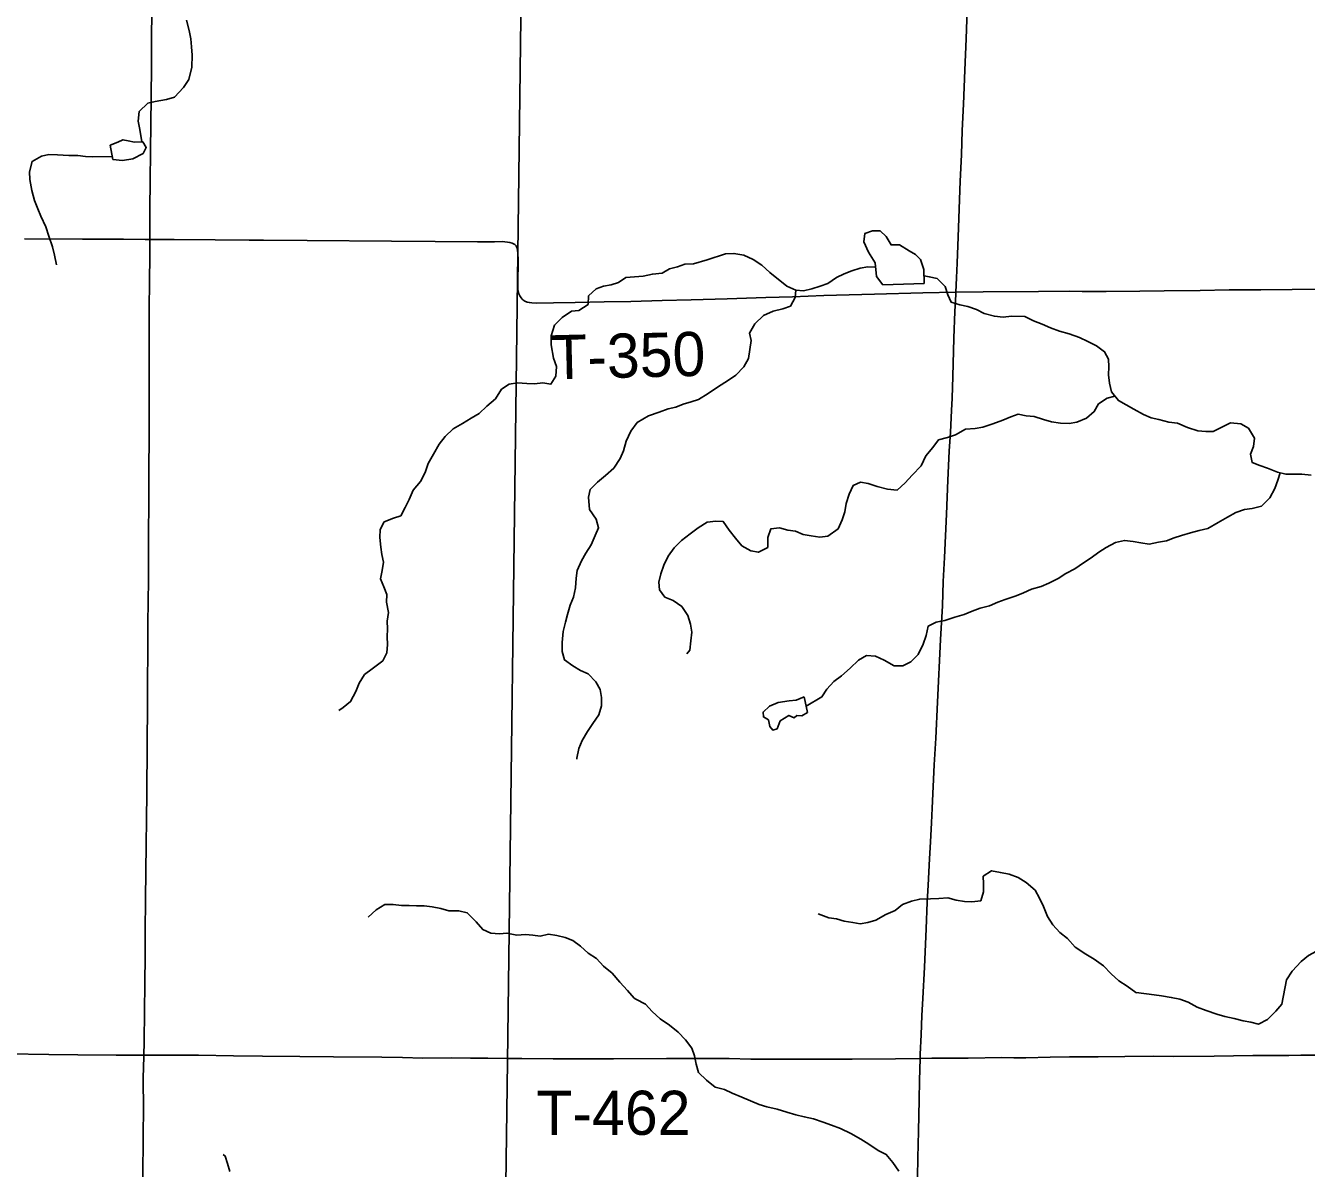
# Model space of a CAD drawing. Extents: x 1874609 to 2204689, y 815661 to 1281160.
# Drawn here: x 2028222 to 2036928, y 1091729 to 1099497 of the extents above; entities that cross this region are included whole.
import ezdxf

# ---------------------------------------------------------------- set-up
doc = ezdxf.new("R2010")
doc.units = 0
for name, color, linetype in [('GM_X_County_Road', 7, 'Continuous'), ('GM_X_Minor_Lake', 7, 'Continuous'), ('GM_X_Minor_River', 7, 'Continuous'), ('GM_X_Township', 7, 'Continuous'), ('GM_X_Township_Road', 7, 'Continuous'), ('GM_X_Township_Road_Text', 7, 'Continuous')]:
    doc.layers.add(name, color=color, linetype=linetype)

msp = doc.modelspace()

# ---------------------------------------------------------------- linework, layer by layer
at = {"layer": 'GM_X_County_Road'}
for points in [[(2034545.8, 1097683.8), (2034550.6, 1097783), (2034553.8, 1097881.4), (2034560.5, 1098061.7), (2034574.3, 1098438.9), (2034582.6, 1098619.2), (2034588.9, 1098783.3), (2034597.6, 1098963.5), (2034606.2, 1099193.1), (2034615.4, 1099406.2), (2034623, 1099603)], [(2034302.5, 1092476.9), (2034303.4, 1092505.9), (2034309.1, 1092637), (2034314.8, 1092768.1), (2034319.8, 1092882.9), (2034331.8, 1093095.8), (2034343.4, 1093358.1), (2034350.7, 1093538.5), (2034356.3, 1093653.3), (2034366.6, 1093833.3), (2034373.8, 1093947.9), (2034380.4, 1094078.9), (2034383.6, 1094177.3), (2034398.4, 1094472.4), (2034408.4, 1094652.6), (2034421, 1094898.4), (2034442, 1095324.5), (2034453.5, 1095553.9), (2034460, 1095717.9), (2034467.5, 1095881.7), (2034480.7, 1096176.7), (2034490.6, 1096406.2), (2034500.3, 1096603), (2034508.5, 1096734), (2034516.8, 1096881.3), (2034519.9, 1096963.3), (2034524.9, 1097110.7), (2034530.7, 1097373.2), (2034538.5, 1097553.7), (2034545.1, 1097668.4), (2034545.8, 1097683.8)], [(2034256, 1090267.1), (2034256.4, 1090309.2), (2034257.4, 1090440), (2034258.4, 1090587.7), (2034258.5, 1090735.4), (2034260.2, 1090850.3), (2034265.2, 1090981.4), (2034267.8, 1091047), (2034273.8, 1091210.9), (2034278.9, 1091358.4), (2034281, 1091456.6), (2034282.9, 1091587.7), (2034283.8, 1091669.7), (2034285.8, 1091801), (2034290.8, 1091981.2), (2034295, 1092194.1), (2034297.9, 1092325.4), (2034302.5, 1092476.9)]]:
    msp.add_lwpolyline(points, dxfattribs=at)
at = {"layer": 'GM_X_Minor_Lake'}
for points in [[(2028815.6, 1098587.1), (2028881.8, 1098580.9), (2028952, 1098590.8), (2029020.2, 1098626.8), (2029042.3, 1098668.9), (2029018.4, 1098707), (2028962.2, 1098705.1), (2028920.1, 1098713.2), (2028884, 1098721.3), (2028847.9, 1098705.3), (2028795.8, 1098683.3)], [(2028795.8, 1098683.3), (2028815.6, 1098587.1)], [(2034329.8, 1097743.9), (2034328.5, 1097838.1), (2034304.9, 1097906.4), (2034271.1, 1097940.7), (2034227.2, 1097965.1), (2034161.4, 1098005.7), (2034105.3, 1098006.2), (2034071.7, 1098062.5), (2034029.9, 1098100.9), (2033977.8, 1098101.3), (2033927.6, 1098083.7), (2033919.2, 1098027.6), (2033950.7, 1097957.2), (2033996.3, 1097884.7), (2034005.6, 1097790.5), (2034049.3, 1097734)], [(2034049.3, 1097734), (2034329.8, 1097743.9)], [(2033514.3, 1094934.2), (2033460.1, 1094912.5), (2033412, 1094906.9), (2033337.8, 1094895.4), (2033279.5, 1094871.8), (2033235.1, 1094830.1), (2033236.9, 1094798), (2033272.8, 1094777.7), (2033280.5, 1094731.6), (2033302.3, 1094707.3), (2033330.5, 1094717.1), (2033350.9, 1094771.1), (2033410.2, 1094807.8), (2033447.2, 1094790.4), (2033463.3, 1094806.3), (2033499.4, 1094804), (2033537.6, 1094827.8)], [(2033537.6, 1094827.8), (2033514.3, 1094934.2)]]:
    msp.add_lwpolyline(points, dxfattribs=at)
at = {"layer": 'GM_X_Minor_River'}
for points in [[(2029314.7, 1099534.7), (2029334.6, 1099464.5), (2029344.6, 1099406.3), (2029350.5, 1099352.1), (2029354.4, 1099296), (2029352.2, 1099213.8), (2029332, 1099129.6), (2029295.8, 1099075.5), (2029233.5, 1099011.4), (2029179.3, 1098993.5), (2029103.1, 1098981.6), (2029053, 1098969.6), (2028994.7, 1098913.6), (2028986.6, 1098847.4), (2028998.5, 1098791.3), (2029013.1, 1098706.8)], [(2028811.3, 1098608.1), (2028679.3, 1098605.3), (2028629.2, 1098607.4), (2028577.1, 1098613.5), (2028514.9, 1098613.7), (2028438.7, 1098617.8), (2028380.6, 1098619.9), (2028330.5, 1098610), (2028266.2, 1098574), (2028248, 1098501.8), (2028249.9, 1098451.7), (2028263.8, 1098375.5), (2028283.7, 1098307.2), (2028305.7, 1098251.1), (2028325.6, 1098200.9), (2028359.6, 1098128.6), (2028379.5, 1098066.5), (2028405.4, 1097992.2), (2028419.3, 1097936.1), (2028433.2, 1097869.8)], [(2033999.4, 1097853.7), (2033948, 1097857.1), (2033893.8, 1097847.5), (2033837.6, 1097829.8), (2033785.4, 1097810.2), (2033733.1, 1097784.6), (2033674.7, 1097742.9), (2033622.5, 1097725.3), (2033566.3, 1097707.7), (2033510.1, 1097694.1), (2033458.1, 1097698.5), (2033396.1, 1097725), (2033280.6, 1097818.1), (2033226.9, 1097868.6), (2033167.1, 1097907.2), (2033103.2, 1097935.7), (2033037.1, 1097948.3), (2032979, 1097944.7), (2032854.5, 1097905.6), (2032762.2, 1097878.3), (2032704.1, 1097874.7), (2032653.9, 1097857.1), (2032599.7, 1097843.4), (2032549.4, 1097813.8), (2032483.2, 1097808.3), (2032421, 1097794.7), (2032360.9, 1097789.2), (2032302.8, 1097785.6), (2032252.4, 1097749.9), (2032202.2, 1097734.3), (2032150.1, 1097724.7), (2032099.9, 1097707), (2032049.4, 1097659.3), (2032045, 1097601.2), (2031982.6, 1097559.6), (2031932.5, 1097556), (2031870.1, 1097512.4), (2031817.6, 1097460.7), (2031795.1, 1097388.7), (2031794.6, 1097326.6), (2031810, 1097236.2), (2031831.6, 1097179.9), (2031827.2, 1097113.8), (2031792.7, 1097060), (2031738.7, 1097068.4), (2031680.5, 1097060.9), (2031628.5, 1097063.3), (2031566.4, 1097067.8), (2031508.3, 1097060.2), (2031455.9, 1097024.5), (2031415.4, 1096960.7), (2031356.9, 1096909), (2031304.5, 1096859.3), (2031250.2, 1096827.7), (2031191.8, 1096792.1), (2031129.4, 1096756.5), (2031073, 1096702.8), (2031032.5, 1096651), (2030994, 1096583.1), (2030957.5, 1096521.3), (2030937, 1096459.3), (2030906.5, 1096397.4), (2030856, 1096339.7), (2030829.5, 1096275.8), (2030803.1, 1096221.8), (2030772.6, 1096164), (2030722.4, 1096148.3), (2030660.1, 1096122.7), (2030631.7, 1096070.8), (2030629.3, 1096016.8), (2030636.9, 1095952.6), (2030644.5, 1095902.4), (2030654.2, 1095850.2), (2030645.7, 1095794.1), (2030635.3, 1095736.1), (2030657, 1095681.8), (2030676.6, 1095629.6), (2030676.2, 1095577.5), (2030687.8, 1095507.2), (2030679.3, 1095449.2), (2030681, 1095397), (2030680.6, 1095342.9), (2030682.2, 1095290.8), (2030677.8, 1095232.7), (2030649.3, 1095178.8), (2030576.8, 1095125.3), (2030526.5, 1095085.6), (2030490, 1095027.7), (2030467.6, 1094969.8), (2030431, 1094901.9), (2030380.6, 1094862.2), (2030350.4, 1094842.4)], [(2036960.8, 1096440.8), (2036896.8, 1096447.3), (2036788.6, 1096448.1), (2036730.6, 1096460.6), (2036664.7, 1096489.1), (2036610.7, 1096507.6), (2036558.8, 1096528.1), (2036549.2, 1096584.2), (2036567.6, 1096636.2), (2036576, 1096692.3), (2036534.4, 1096760.7), (2036482.5, 1096789.2), (2036412.5, 1096797.8), (2036344.1, 1096762.2), (2036293.9, 1096738.5), (2036243.8, 1096736.9), (2036189.7, 1096743.4), (2036119.8, 1096763.9), (2036051.9, 1096794.5), (2035993.8, 1096801), (2035925.8, 1096819.6), (2035873.8, 1096830), (2035819.9, 1096854.4), (2035756.1, 1096889), (2035702.2, 1096919.5), (2035650.3, 1096948), (2035602.6, 1097006.4), (2035589, 1097066.7), (2035583.4, 1097122.8), (2035585.8, 1097176.9), (2035582.2, 1097229.1), (2035556.5, 1097279.4), (2035500.7, 1097319.9), (2035442.8, 1097348.4), (2035386.9, 1097376.9), (2035315, 1097401.5), (2035249, 1097420.1), (2035189.1, 1097442.6), (2035131.2, 1097467.1), (2035073.2, 1097489.6), (2035013.4, 1097520.1), (2034923.2, 1097520.8), (2034867.1, 1097515.2), (2034807, 1097521.7), (2034737, 1097540.3), (2034685.1, 1097566.7), (2034627.2, 1097587.2), (2034573.2, 1097597.7), (2034513.2, 1097616.2), (2034491.5, 1097666.4), (2034471.9, 1097722.7), (2034418.2, 1097777.2), (2034364.2, 1097789.7), (2034329.1, 1097795.5)], [(2033458.1, 1097698.5), (2033453.7, 1097648.4), (2033421.2, 1097590.6), (2033369, 1097570.9), (2033302.8, 1097555.4), (2033238.5, 1097525.8), (2033178, 1097470.2), (2033143.4, 1097406.3), (2033155.1, 1097356.1), (2033144.6, 1097294.1), (2033136.2, 1097234), (2033103.7, 1097178.1), (2033049.2, 1097120.4), (2032992.9, 1097082.8), (2032932.5, 1097043.2), (2032862, 1096995.6), (2032795.6, 1096956), (2032745.4, 1096940.4), (2032691.2, 1096922.8), (2032641, 1096903.1), (2032588.8, 1096891.5), (2032528.6, 1096869.9), (2032456.3, 1096844.4), (2032379.8, 1096798.9), (2032335.3, 1096739.1), (2032304.8, 1096673.2), (2032286.3, 1096607.2), (2032263.9, 1096553.3), (2032221.3, 1096489.5), (2032164.9, 1096439.8), (2032110.5, 1096394.1), (2032060, 1096344.4), (2032047.6, 1096292.4), (2032055.1, 1096208.1), (2032100.6, 1096141.7), (2032116.3, 1096083.4), (2032093.8, 1096031.5), (2032065.3, 1095967.6), (2032030.9, 1095909.7), (2032000.4, 1095857.8), (2031971.9, 1095793.9), (2031965.5, 1095739.8), (2031959.1, 1095675.8), (2031946.6, 1095611.7), (2031924.2, 1095557.8), (2031905.7, 1095493.8), (2031891.3, 1095441.8), (2031876.8, 1095377.8), (2031870.3, 1095303.6), (2031869.8, 1095241.5), (2031885.4, 1095185.3), (2031941.2, 1095144.8), (2031993.1, 1095114.3), (2032047, 1095089.8), (2032098.7, 1095035.3), (2032128.4, 1094983), (2032136, 1094930.8), (2032135.6, 1094872.7), (2032119.1, 1094812.7), (2032078.7, 1094752.9), (2032042.2, 1094699), (2032005.7, 1094637.2), (2031983.3, 1094583.2), (2031968.8, 1094517.2), (2031968.7, 1094511.2)], [(2035626.1, 1096977.7), (2035574.3, 1096964.6), (2035515.9, 1096924.9), (2035485.5, 1096873.1), (2035433.1, 1096827.4), (2035366.8, 1096801.8), (2035316.6, 1096792.2), (2035256.6, 1096794.7), (2035196.5, 1096803.2), (2035140.5, 1096819.6), (2035078.6, 1096840.1), (2035022.5, 1096844.6), (2034968.5, 1096855), (2034918.3, 1096837.4), (2034864.1, 1096815.8), (2034795.8, 1096790.2), (2034729.5, 1096766.7), (2034677.3, 1096759.1), (2034611.2, 1096753.6), (2034542.8, 1096716), (2034488.6, 1096696.4), (2034428.4, 1096680.8), (2034387.9, 1096629), (2034341.4, 1096571.3), (2034308.9, 1096503.4), (2034248.3, 1096441.7), (2034201.9, 1096388), (2034145.4, 1096338.3), (2034081.4, 1096344.8), (2034009.4, 1096363.4), (2033949.4, 1096383.9), (2033897.4, 1096392.3), (2033847.2, 1096370.7), (2033820.7, 1096312.7), (2033800.2, 1096248.8), (2033791.8, 1096190.7), (2033773.4, 1096136.7), (2033744.9, 1096076.8), (2033674.4, 1096027.3), (2033620.3, 1096019.7), (2033562.2, 1096028.1), (2033508.2, 1096038.6), (2033454.3, 1096061), (2033402.3, 1096067.4), (2033346.3, 1096083.9), (2033288.1, 1096076.3), (2033267.7, 1096018.4), (2033267.2, 1095950.2), (2033202.9, 1095916.7), (2033150.8, 1095927.1), (2033091, 1095961.6), (2033047.3, 1096012.1), (2033003.6, 1096066.5), (2032964, 1096125), (2032913.9, 1096129.3), (2032855.8, 1096121.8), (2032793.4, 1096082.2), (2032739, 1096042.5), (2032680.6, 1095996.9), (2032630.1, 1095947.2), (2032589.7, 1095891.3), (2032561.2, 1095829.4), (2032540.7, 1095769.5), (2032526.3, 1095713.5), (2032529.9, 1095661.3), (2032567.6, 1095610.9), (2032623.5, 1095588.4), (2032683.3, 1095547.9), (2032723, 1095487.5), (2032740.6, 1095429.2), (2032750.2, 1095373), (2032743.8, 1095314.9), (2032737.3, 1095250.8), (2032717.1, 1095226.9)], [(2036749.2, 1096456.6), (2036734.2, 1096406.4), (2036713.8, 1096350.5), (2036679.3, 1096286.6), (2036622.8, 1096230.9), (2036560.5, 1096215.4), (2036506.4, 1096207.8), (2036448.2, 1096186.2), (2036391.8, 1096156.6), (2036327.5, 1096119), (2036259.1, 1096079.4), (2036198.9, 1096063.8), (2036140.7, 1096048.3), (2036078.4, 1096030.7), (2036028.2, 1096015.1), (2035978, 1095995.4), (2035923.8, 1095985.8), (2035859.6, 1095972.3), (2035801.6, 1095980.7), (2035749.6, 1095989.1), (2035691.5, 1095997.6), (2035629.4, 1095984.1), (2035567, 1095948.5), (2035516.7, 1095916.8), (2035464.3, 1095879.1), (2035414, 1095845.4), (2035353.6, 1095803.8), (2035293.3, 1095772.2), (2035241, 1095738.6), (2035176.6, 1095707), (2035124.4, 1095685.3), (2035060.1, 1095665.8), (2035005.9, 1095642.1), (2034955.6, 1095620.5), (2034881.3, 1095595), (2034831.1, 1095577.4), (2034774.8, 1095553.8), (2034710.6, 1095536.2), (2034656.4, 1095516.6), (2034602.1, 1095495), (2034537.9, 1095475.4), (2034469.6, 1095453.9), (2034411.5, 1095442.3), (2034357.2, 1095414.7), (2034342.7, 1095350.7), (2034324.2, 1095292.7), (2034289.7, 1095222.8), (2034239.2, 1095173.1), (2034184.9, 1095145.4), (2034126.9, 1095145.9), (2034057, 1095182.5), (2033999.1, 1095211), (2033939, 1095215.5), (2033882.7, 1095183.9), (2033826.2, 1095128.2), (2033767.8, 1095076.5), (2033715.4, 1095038.8), (2033669, 1094987.1), (2033634.5, 1094933.2), (2033528.2, 1094870.6)], [(2033609.9, 1093460.3), (2033681.8, 1093431.7), (2033733.9, 1093425.3), (2033785.8, 1093408.8), (2033845.9, 1093400.3), (2033895.9, 1093391.9), (2033946, 1093399.6), (2034002.2, 1093415.2), (2034068.6, 1093454.7), (2034132.9, 1093482.3), (2034183.3, 1093522), (2034243.6, 1093545.6), (2034299.8, 1093559.2), (2034371.9, 1093560.6), (2034430, 1093564.2), (2034490.1, 1093567.7), (2034548.1, 1093553.2), (2034604.1, 1093542.8), (2034654.2, 1093540.4), (2034714.4, 1093547.9), (2034732.8, 1093609.9), (2034733.2, 1093664.1), (2034731.6, 1093714.2), (2034787.9, 1093751.8), (2034848, 1093739.3), (2034908, 1093728.8), (2034967.9, 1093706.3), (2035023.8, 1093671.8), (2035083.5, 1093619.2), (2035113.1, 1093564.9), (2035140.8, 1093508.6), (2035168.4, 1093442.2), (2035204, 1093383.8), (2035251.7, 1093333.3), (2035303.5, 1093290.8), (2035357.2, 1093232.3), (2035428.9, 1093185.7), (2035484.8, 1093151.1), (2035548.6, 1093106.6), (2035600.3, 1093052.1), (2035654, 1093003.5), (2035709.8, 1092967), (2035767.6, 1092924.5), (2035775.6, 1092922.4)], [(2030550.7, 1093435.9), (2030605.1, 1093487.6), (2030663.5, 1093523.2), (2030719.6, 1093522.8), (2030777.6, 1093516.3), (2030829.7, 1093515.9), (2030879.8, 1093513.5), (2030931.9, 1093513.1), (2030985.9, 1093506.6), (2031043.9, 1093496.2), (2031099.9, 1093479.7), (2031168, 1093479.2), (2031224, 1093466.7), (2031283.7, 1093404.1), (2031329.4, 1093351.7), (2031383.3, 1093327.2), (2031443.3, 1093322.7), (2031493.5, 1093328.4), (2031561.5, 1093313.8), (2031619.6, 1093319.4), (2031669.7, 1093315), (2031719.7, 1093308.6), (2031775.9, 1093320.2), (2031833.9, 1093311.7), (2031889.9, 1093299.2), (2031941.9, 1093278.8), (2031993.7, 1093240.3), (2032045.4, 1093191.8), (2032103.2, 1093155.3), (2032150.9, 1093102.8), (2032208.7, 1093056.2), (2032262.3, 1092993.7), (2032314, 1092937.2), (2032357.7, 1092886.7), (2032369.7, 1092878.6)], [(2037150.2, 1093264.4), (2037128.3, 1093262.7), (2037064, 1093235.1), (2036995.7, 1093205.6), (2036943.4, 1093175.9), (2036893, 1093134.2), (2036832.4, 1093068.6), (2036791.9, 1093010.8), (2036761.4, 1092844.8)], [(2034157.7, 1091710.6), (2034115.9, 1091769.1), (2034072.2, 1091823.6), (2034018.2, 1091850), (2033954.3, 1091892.6), (2033898.4, 1091927.1), (2033832.5, 1091965.6), (2033760.5, 1092000.2), (2033700.6, 1092022.7), (2033642.6, 1092043.1), (2033576.6, 1092065.6), (2033514.5, 1092080.1), (2033458.5, 1092092.5), (2033396.5, 1092111), (2033330.5, 1092131.5), (2033260.5, 1092148), (2033208.4, 1092162.4), (2033148.5, 1092188.8), (2033090.5, 1092213.3), (2033024.5, 1092239.8), (2032972.6, 1092264.2), (2032908.5, 1092280.7), (2032850.7, 1092329.3), (2032796.9, 1092379.8), (2032781.2, 1092438.1), (2032769.4, 1092494.4), (2032751.7, 1092546.7), (2032707.9, 1092603.1), (2032658.1, 1092655.6), (2032598.2, 1092702.2), (2032536.4, 1092744.8), (2032480.5, 1092795.3), (2032436.7, 1092845.8), (2032369.7, 1092878.6)], [(2035770.5, 1092923.7), (2035893.1, 1092909.6), (2035943.1, 1092901.3), (2036009.2, 1092890.8), (2036067.2, 1092880.4), (2036125.2, 1092857.9), (2036185.1, 1092825.4), (2036247.1, 1092803), (2036319.1, 1092776.4), (2036373.1, 1092762), (2036437.1, 1092747.5), (2036499.2, 1092731.1), (2036551.2, 1092722.7), (2036603.2, 1092710.3), (2036663.5, 1092740), (2036719.9, 1092797.9), (2036761.4, 1092844.8)], [(2029609.8, 1091708), (2029594.1, 1091762.3), (2029578.3, 1091812.6), (2029564.3, 1091822.7)]]:
    msp.add_lwpolyline(points, dxfattribs=at)
at = {"layer": 'GM_X_Township'}
for points in [[(2027655.5, 1116790.3), (2029223.3, 1116749.1), (2030424.8, 1116717.5), (2031808.5, 1116642.9), (2031772.5, 1113851.8), (2031703.5, 1108491.5), (2031636.5, 1103280.2), (2031563.3, 1097592.5), (2031497.1, 1092453.4), (2031469.2, 1090284.8), (2031312.4, 1090288.5), (2029008.6, 1090282.9), (2028602.5, 1090282.9), (2025941.2, 1090282.5)], [(2058897.1, 1103160.5), (2058836.3, 1098647.8), (2058824.9, 1098214.6), (2058713.1, 1093964.4), (2058688.9, 1092990.4), (2058670.3, 1092145.5), (2058664.1, 1090110.4), (2057757.2, 1090101.6), (2056019.6, 1090082.1), (2050555.3, 1090094.1), (2045004, 1090142.5), (2044358.6, 1090147.7), (2041734.3, 1090194.5), (2039644.7, 1090210.2), (2036569.9, 1090263.1), (2034265, 1090277.1), (2031469.2, 1090284.8), (2031497.1, 1092453.4), (2031563.3, 1097592.5), (2031636.5, 1103280.2)]]:
    msp.add_lwpolyline(points, dxfattribs=at)
at = {"layer": 'GM_X_Township_Road'}
for points in [[(2029066.3, 1098042.7), (2029066.3, 1098065.5), (2029067.5, 1098246), (2029074.2, 1098836.5), (2029075.4, 1099000.6), (2029078.2, 1099230.2), (2029079, 1099361.4), (2029078.8, 1099443.4), (2029079.5, 1099558)], [(2028215.2, 1098047.2), (2028609.1, 1098045.9), (2028888.1, 1098044), (2029035.8, 1098042.6), (2029066.3, 1098042.7)], [(2029025.5, 1092498), (2029026.9, 1092587.1), (2029029.8, 1092800.4), (2029032.8, 1092980.8), (2029033.7, 1093177.6), (2029034.7, 1093341.7), (2029036.5, 1093554.9), (2029038.5, 1093751.8), (2029046, 1094276.7), (2029048.2, 1094604.7), (2029049.9, 1094883.4), (2029051.6, 1095047.4), (2029052.6, 1095227.9), (2029053, 1095326.3), (2029053.5, 1095441), (2029055.8, 1095572.2), (2029057.4, 1095736.1), (2029057.5, 1096015), (2029059.3, 1096277.5), (2029059.6, 1096474.3), (2029062.1, 1096704), (2029062.6, 1096917.3), (2029063, 1097245.3), (2029063.1, 1097409.4), (2029063.1, 1097557), (2029065.1, 1097770.3), (2029066.4, 1097917.9), (2029066.3, 1098042.7)], [(2029066.3, 1098042.7), (2029232.7, 1098043), (2029511.7, 1098041.2), (2029741.4, 1098039), (2029839.9, 1098038.7), (2030135.2, 1098035.8), (2030709.7, 1098031.8), (2031005.1, 1098029.2), (2031294.2, 1098027.5), (2031410.4, 1098027.5), (2031462.4, 1098028.5), (2031497.4, 1098025.3), (2031513.6, 1098022.8), (2031529.3, 1098018.1), (2031543.8, 1098010.4), (2031546.5, 1098007.8)], [(2031546.5, 1098007.8), (2031555.6, 1097999.1), (2031562.7, 1097984.5), (2031566.7, 1097968.5), (2031568.7, 1097952.3), (2031569.5, 1097903.1), (2031567.7, 1097738.9), (2031568.8, 1097706), (2031571, 1097689.7), (2031575, 1097673.8), (2031581.5, 1097658.8), (2031590.5, 1097645.2), (2031597.3, 1097638.3)], [(2031597.3, 1097638.3), (2031601.9, 1097633.6), (2031615.4, 1097624.4), (2031630.3, 1097617.9), (2031646.2, 1097613.8), (2031662.5, 1097611.6), (2031695.4, 1097610.3), (2031810.3, 1097611.7), (2031957.9, 1097614.7), (2032154.8, 1097618.7), (2032335.3, 1097622.3), (2032548.6, 1097628.9), (2032745.5, 1097633.6), (2032991.6, 1097639), (2033253.9, 1097647.8), (2033434.3, 1097654.2), (2033647.5, 1097661.9), (2033992.1, 1097670.6), (2034320.2, 1097679.2), (2034545.8, 1097683.8)], [(2034545.8, 1097683.8), (2034549.9, 1097683.9), (2034730.4, 1097687.1), (2035107.9, 1097689.4), (2035321.2, 1097691.3), (2035403, 1097690.2), (2035567, 1097690), (2035796.8, 1097692), (2035960.9, 1097694.1), (2036207, 1097696.9), (2036403.9, 1097699.8), (2036617.3, 1097701.8), (2036830.5, 1097703.7), (2036994.6, 1097704.7)], [(2028100.4, 1092507), (2028379.3, 1092502.3), (2028576.2, 1092500.1), (2028838.7, 1092497.7), (2029002.6, 1092497.9), (2029025.5, 1092498)], [(2029001.5, 1090274.9), (2029002.7, 1090307.4), (2029003.4, 1090323.8), (2029004.8, 1090422.1), (2029006.4, 1090586.1), (2029007.9, 1090717.3), (2029009.4, 1090848.5), (2029011, 1090979.8), (2029012.9, 1091209.4), (2029016.5, 1091471.9), (2029019.1, 1091652.3), (2029022.2, 1091963.9), (2029022.5, 1092127.9), (2029021.6, 1092341.2), (2029025.3, 1092488.7), (2029025.5, 1092498)], [(2029025.5, 1092498), (2029183.1, 1092499), (2029396.3, 1092497.8), (2029635.9, 1092493.6), (2029833.2, 1092492), (2030085.2, 1092490.3), (2030314.9, 1092488), (2030643, 1092484), (2030783.3, 1092483.7), (2030923, 1092478.8), (2031118.6, 1092480), (2031245.2, 1092478.7), (2031364.2, 1092477.7), (2031498.5, 1092475.8)], [(2034302.5, 1092476.9), (2034382, 1092478.2), (2034628.1, 1092479.1), (2034857.7, 1092481.7), (2034939.6, 1092480.1), (2035021.6, 1092480.2), (2035185.5, 1092485.3), (2035316.7, 1092486.4), (2035513.6, 1092488.1), (2035693.7, 1092489.2), (2035890.7, 1092491.5), (2036025.5, 1092489.8), (2036301.6, 1092491.4), (2036563.1, 1092495.4), (2036809.2, 1092497.1), (2036891.2, 1092498.2), (2037005.9, 1092499.5), (2037094.6, 1092500.5)], [(2031498.5, 1092475.8), (2031554.3, 1092475.8), (2031594.2, 1092475.9), (2031807.4, 1092474.2), (2032217.4, 1092473.6), (2032578.2, 1092475.4), (2032709.4, 1092476), (2033004.8, 1092475.1), (2033152.4, 1092471.9), (2033316.3, 1092471), (2033398.3, 1092471.1), (2033545.9, 1092471.4), (2033627.9, 1092471.2), (2033840.9, 1092470.5), (2034135.9, 1092474.1), (2034302.5, 1092476.9)]]:
    msp.add_lwpolyline(points, dxfattribs=at)

# ---------------------------------------------------------------- texts
at = {"layer": 'GM_X_Township_Road_Text'}
for s, rotation, p in [('T-350', 1.38294, (2031798, 1097091.9)), ('T-462', 0.00001, (2031693.5, 1091956.9))]:
    msp.add_text(s, height=300, rotation=rotation, dxfattribs=at).set_placement(p)

doc.saveas('drawing.dxf')
